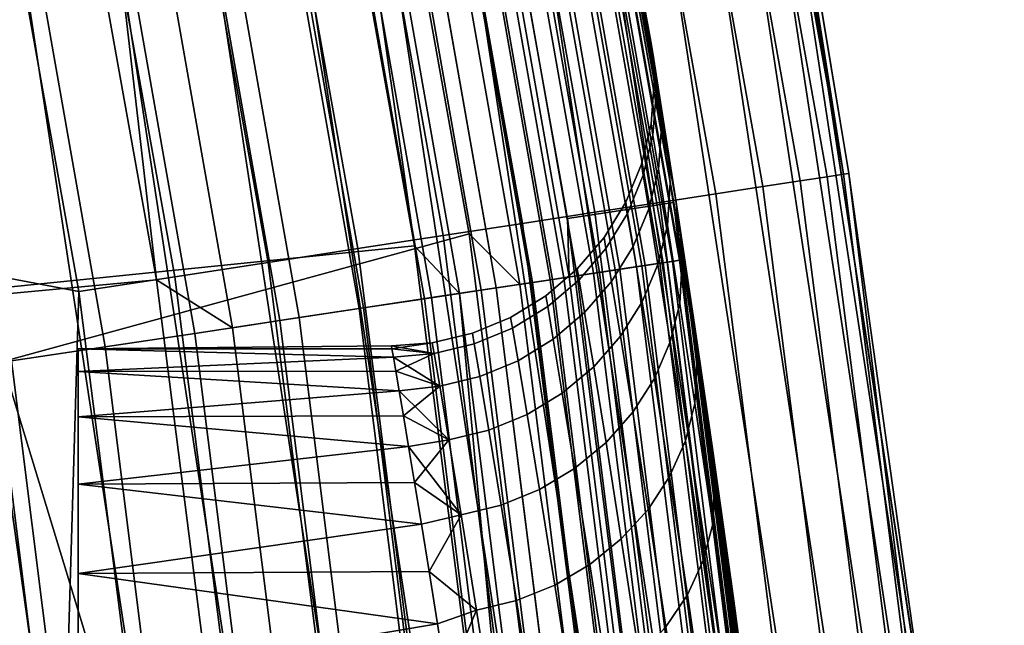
# Model space of a CAD drawing. Header units: metres. Extents: x -248 to 28, y -28 to 28.
# Tile 474 of 507: x 26.433 to 27.558, y 3.681 to 4.372. Entities that reach past the tile are written whole.
import ezdxf

# ---------------------------------------------------------------- set-up
doc = ezdxf.new("R2010")
doc.units = ezdxf.units.M
doc.layers.add('solid_10_061_053_XXX', color=7, linetype='CONTINUOUS')

msp = doc.modelspace()

# ---------------------------------------------------------------- linework, layer by layer
at = {"layer": 'solid_10_061_053_XXX'}
for points in [[(26.989157, 6.235019, 26), (27.265015, 4.88968, 117), (27.380196, 4.197004, 117), (27.269253, 4.865991, 26)], [(27.107725, 5.574175, 117.222633), (27.355385, 4.193219, 117.222633), (27.373978, 4.196069, 117.111969), (27.12615, 5.577963, 117.111969)], [(27.12615, 5.577963, 117.111969), (27.373978, 4.196069, 117.111969), (27.132313, 5.579213, 117)], [(27.373978, 4.196069, 117.111969), (27.265015, 4.88968, 117), (27.132313, 5.579213, 117)], [(27.324648, 4.188508, 117.330498), (27.077267, 5.567912, 117.330498), (27.03516, 5.559253, 117.434196), (27.282156, 4.181994, 117.434196)], [(27.355385, 4.193219, 117.222633), (27.107725, 5.574175, 117.222633), (27.077267, 5.567912, 117.330498), (27.324648, 4.188508, 117.330498)], [(27.282156, 4.181994, 117.434196), (27.03516, 5.559253, 117.434196), (26.981934, 5.548307, 117.532425), (27.228443, 4.17376, 117.532425)], [(27.228443, 4.17376, 117.532425), (26.981934, 5.548307, 117.532425), (26.918259, 5.535213, 117.62394), (27.164186, 4.163909, 117.62394)], [(27.180271, 4.163846, 118.80262), (26.93449, 5.535155, 118.80262), (26.814291, 5.510477, 132.863525), (27.058975, 4.145283, 132.863525)], [(27.164186, 4.163909, 117.62394), (26.918259, 5.535213, 117.62394), (26.844938, 5.520134, 117.707596), (27.090197, 4.152566, 117.707596)], [(26.949495, 5.447958, 118.759666), (26.93449, 5.535155, 118.80262), (27.180271, 4.163846, 118.80262)], [(27.154192, 4.347402, 4.700005), (26.937073, 5.535715, -8.8), (26.937075, 5.535702, 23.9), (27.18288, 4.164258, 23.9)], [(27.186806, 4.138545, 3.383177), (27.182878, 4.164268, -8.8), (26.937073, 5.535715, -8.8), (27.172779, 4.22967, 3.706089)], [(27.186779, 4.097747, -8.910626), (26.948727, 5.447803, -8.910626), (26.937073, 5.535715, -8.8), (27.182878, 4.164268, -8.8)], [(27.162527, 4.295016, 4.034412), (27.172779, 4.22967, 3.706089), (26.937073, 5.535715, -8.8)], [(27.156284, 4.334302, 4.366317), (27.162527, 4.295016, 4.034412), (26.937073, 5.535715, -8.8)], [(27.154192, 4.347402, 4.700005), (27.156284, 4.334302, 4.366317), (26.937073, 5.535715, -8.8)], [(26.949713, 5.448002, 23.978315), (27.18288, 4.164258, 23.9), (26.937075, 5.535702, 23.9)], [(27.090197, 4.152566, 117.707596), (26.844938, 5.520134, 117.707596), (26.762896, 5.503263, 117.782333), (27.007406, 4.139874, 117.782333)], [(27.060883, 4.078772, 133.006744), (27.058975, 4.145283, 132.863525), (26.814291, 5.510477, 132.863525), (26.823933, 5.422575, 133.006744)], [(27.007406, 4.139874, 117.782333), (26.762896, 5.503263, 117.782333), (26.673166, 5.484809, 117.847214), (26.916855, 4.125992, 117.847214)], [(26.405895, 3.980048, 134.685471), (26.946491, 4.128049, 133.423676), (26.702822, 5.487569, 133.423676), (26.174681, 5.291326, 134.685471)], [(27.00433, 4.070248, 133.288391), (26.767876, 5.411243, 133.288391), (26.702822, 5.487569, 133.423676), (26.946491, 4.128049, 133.423676)], [(26.916855, 4.125992, 117.847214), (26.673166, 5.484809, 117.847214), (26.57688, 5.465008, 117.901421), (26.819689, 4.111095, 117.901421)], [(26.641464, 5.470762, 118.5), (26.884398, 4.114105, 118.5), (25.539848, 3.977733, 118.5), (25.301212, 5.287242, 118.5)], [(26.819689, 4.111095, 117.901421), (26.57688, 5.465008, 117.901421), (26.475248, 5.444107, 117.944267), (26.717129, 4.095372, 117.944267)], [(26.699818, 5.397484, 118.503029), (26.884398, 4.114105, 118.5), (26.641464, 5.470762, 118.5)], [(26.717129, 4.095372, 117.944267), (26.475248, 5.444107, 117.944267), (26.369553, 5.42237, 117.975212), (26.610468, 4.07902, 117.975212)], [(26.930437, 5.444105, -9.021317), (27.168327, 4.094966, -9.021317), (27.137724, 4.090353, -9.12922), (26.900103, 5.437973, -9.12922)], [(27.143974, 4.091296, 118.639099), (26.906298, 5.439225, 118.639099), (26.926329, 5.443274, 118.677032), (27.164183, 4.094342, 118.677032)], [(27.172611, 4.095612, 24.055367), (26.934685, 5.444964, 24.055367), (26.909918, 5.439957, 24.129755), (27.147627, 4.091846, 24.129755)], [(27.164183, 4.094342, 118.677032), (26.926329, 5.443274, 118.677032), (26.940828, 5.446206, 118.717499), (27.178808, 4.096546, 118.717499)], [(26.948727, 5.447803, -8.910626), (27.186779, 4.097747, -8.910626), (27.168327, 4.094966, -9.021317), (26.930437, 5.444105, -9.021317)], [(27.187773, 4.097897, 23.978315), (26.949713, 5.448002, 23.978315), (26.934685, 5.444964, 24.055367), (27.172611, 4.095612, 24.055367)], [(27.178808, 4.096546, 118.717499), (26.940828, 5.446206, 118.717499), (26.949495, 5.447958, 118.759666), (27.187553, 4.097865, 118.759666)], [(27.187553, 4.097865, 118.759666), (26.949495, 5.447958, 118.759666), (27.180271, 4.163846, 118.80262)], [(27.187773, 4.097897, 23.978315), (27.18288, 4.164258, 23.9), (26.949713, 5.448002, 23.978315)], [(27.113245, 4.086664, 24.200205), (26.875837, 5.433068, 24.200205), (26.833027, 5.424413, 24.265507), (27.070055, 4.080154, 24.265507)], [(27.088589, 4.082948, 118.573914), (26.851398, 5.428127, 118.573914), (26.881147, 5.434141, 118.604492), (27.118603, 4.087471, 118.604492)], [(26.900103, 5.437973, -9.12922), (27.137724, 4.090353, -9.12922), (27.095356, 4.083968, -9.232974), (26.858105, 5.429483, -9.232974)], [(27.147627, 4.091846, 24.129755), (26.909918, 5.439957, 24.129755), (26.875837, 5.433068, 24.200205), (27.113245, 4.086664, 24.200205)], [(27.118603, 4.087471, 118.604492), (26.881147, 5.434141, 118.604492), (26.906298, 5.439225, 118.639099), (27.143974, 4.091296, 118.639099)], [(26.610468, 4.07902, 117.975212), (26.369553, 5.42237, 117.975212), (26.261127, 5.400072, 117.993866), (26.501053, 4.062245, 117.993866)], [(27.017202, 4.072188, 118.527283), (26.780636, 5.413822, 118.527283), (26.817661, 5.421308, 118.547997), (27.054556, 4.077818, 118.547997)], [(27.070055, 4.080154, 24.265507), (26.833027, 5.424413, 24.265507), (26.782219, 5.414143, 24.324541), (27.018801, 4.072429, 24.324541)], [(27.060883, 4.078772, 133.006744), (26.823933, 5.422575, 133.006744), (26.802532, 5.418249, 133.148941), (27.039291, 4.075517, 133.148941)], [(26.858105, 5.429483, -9.232974), (27.095356, 4.083968, -9.232974), (27.041756, 4.075889, -9.331272), (26.804974, 5.418743, -9.331272)], [(27.054556, 4.077818, 118.547997), (26.817661, 5.421308, 118.547997), (26.851398, 5.428127, 118.573914), (27.088589, 4.082948, 118.573914)], [(25.53985, 3.977724, 24.5), (26.589502, 4.075323, 24.5), (26.348804, 5.41759, 24.5), (25.301214, 5.287237, 24.5)], [(26.44264, 5.345495, 24.494968), (26.348804, 5.41759, 24.5), (26.589502, 4.075323, 24.5)], [(27.018801, 4.072429, 24.324541), (26.782219, 5.414143, 24.324541), (26.724289, 5.402431, 24.376299), (26.960356, 4.06362, 24.376299)], [(26.977299, 4.066174, 118.512192), (26.741081, 5.405826, 118.512192), (26.780636, 5.413822, 118.527283), (27.017202, 4.072188, 118.527283)], [(26.804974, 5.418743, -9.331272), (27.041756, 4.075889, -9.331272), (26.9776, 4.066219, -9.422875), (26.741381, 5.405887, -9.422875)], [(27.039291, 4.075517, 133.148941), (26.802532, 5.418249, 133.148941), (26.767876, 5.411243, 133.288391), (27.00433, 4.070248, 133.288391)], [(26.501053, 4.062245, 117.993866), (26.261127, 5.400072, 117.993866), (26.272715, 4.757564, 118), (26.385849, 4.083733, 118)], [(26.960356, 4.06362, 24.376299), (26.724289, 5.402431, 24.376299), (26.660225, 5.389481, 24.419889), (26.895727, 4.053879, 24.419889)], [(26.741381, 5.405887, -9.422875), (26.9776, 4.066219, -9.422875), (26.903696, 4.05508, -9.506631), (26.668123, 5.391078, -9.506631)], [(26.935669, 4.059899, 118.503029), (26.699818, 5.397484, 118.503029), (26.741081, 5.405826, 118.512192), (26.977299, 4.066174, 118.512192)], [(26.935669, 4.059899, 118.503029), (26.884398, 4.114105, 118.5), (26.699818, 5.397484, 118.503029)], [(26.668123, 5.391078, -9.506631), (26.903696, 4.05508, -9.506631), (26.820976, 4.042612, -9.581482), (26.586128, 5.374502, -9.581482)], [(26.895727, 4.053879, 24.419889), (26.660225, 5.389481, 24.419889), (26.591127, 5.375513, 24.454567), (26.826021, 4.043372, 24.454567)], [(26.586128, 5.374502, -9.581482), (26.820976, 4.042612, -9.581482), (26.730482, 4.028972, -9.646485), (26.496426, 5.356368, -9.646485)], [(26.826021, 4.043372, 24.454567), (26.591127, 5.375513, 24.454567), (26.518183, 5.360766, 24.479738), (26.752432, 4.03228, 24.479738)], [(26.496426, 5.356368, -9.646485), (26.730482, 4.028972, -9.646485), (26.633354, 4.014332, -9.700823), (26.400148, 5.336905, -9.700823)], [(26.752432, 4.03228, 24.479738), (26.518183, 5.360766, 24.479738), (26.44264, 5.345495, 24.494968), (26.67622, 4.020793, 24.494968)], [(26.67622, 4.020793, 24.494968), (26.44264, 5.345495, 24.494968), (26.589502, 4.075323, 24.5)], [(26.400148, 5.336905, -9.700823), (26.633354, 4.014332, -9.700823), (26.530817, 3.998877, -9.743809), (26.29851, 5.316358, -9.743809)], [(26.29851, 5.316358, -9.743809), (26.530817, 3.998877, -9.743809), (26.42416, 3.982801, -9.774903), (26.192787, 5.294986, -9.774903)], [(27.373978, 4.196069, 117.111969), (27.380196, 4.197004, 117), (27.265015, 4.88968, 117)], [(27.244837, 4.861647, 25.778681), (27.455347, 3.481474, 25.778681), (27.424644, 3.477581, 25.670778), (27.214371, 4.856211, 25.670778)], [(27.455347, 3.481474, 25.778681), (27.244837, 4.861647, 25.778681), (27.263208, 4.864924, 25.889374), (27.47386, 3.48382, 25.889374)], [(27.47386, 3.48382, 25.889374), (27.263208, 4.864924, 25.889374), (27.269253, 4.865991, 26), (27.47995, 3.48458, 26)], [(27.269253, 4.865991, 26), (27.477783, 3.501632, 117), (27.557713, 2.804009, 117), (27.47995, 3.48458, 26)], [(27.269253, 4.865991, 26), (27.380196, 4.197004, 117), (27.477783, 3.501632, 117)], [(27.17219, 4.848684, 25.567024), (27.382137, 3.472191, 25.567024), (27.328363, 3.465372, 25.468725), (27.118826, 4.839162, 25.468725)], [(27.214371, 4.856211, 25.670778), (27.424644, 3.477581, 25.670778), (27.382137, 3.472191, 25.567024), (27.17219, 4.848684, 25.567024)], [(27.118826, 4.839162, 25.468725), (27.328363, 3.465372, 25.468725), (27.263996, 3.45721, 25.377121), (27.054955, 4.827764, 25.377121)], [(27.054955, 4.827764, 25.377121), (27.263996, 3.45721, 25.377121), (27.189852, 3.447807, 25.293365), (26.981377, 4.814634, 25.293365)], [(26.981377, 4.814634, 25.293365), (27.189852, 3.447807, 25.293365), (27.106861, 3.437282, 25.218515), (26.899023, 4.799937, 25.218515)], [(26.899023, 4.799937, 25.218515), (27.106861, 3.437282, 25.218515), (27.016071, 3.425768, 25.153511), (26.808929, 4.78386, 25.153511)], [(26.808929, 4.78386, 25.153511), (27.016071, 3.425768, 25.153511), (26.918625, 3.41341, 25.099174), (26.712231, 4.766603, 25.099174)], [(26.712231, 4.766603, 25.099174), (26.918625, 3.41341, 25.099174), (26.815752, 3.400364, 25.056189), (26.610147, 4.748385, 25.056189)], [(26.610147, 4.748385, 25.056189), (26.815752, 3.400364, 25.056189), (26.708748, 3.386793, 25.025095), (26.503963, 4.729435, 25.025095)], [(26.503963, 4.729435, 25.025095), (26.708748, 3.386793, 25.025095), (26.598961, 3.372869, 25.006287), (26.395018, 4.709992, 25.006287)], [(26.395018, 4.709992, 25.006287), (26.598961, 3.372869, 25.006287), (26.389452, 4.060376, 25)], [(27.156286, 4.334301, 5.033693), (27.154192, 4.347402, 4.700005), (27.18288, 4.164258, 23.9)], [(27.15797, 4.300453, 4.700001), (27.160025, 4.287711, 4.368911), (27.156284, 4.334302, 4.366317), (27.154192, 4.347402, 4.700005)], [(27.160025, 4.287711, 5.031091), (27.15797, 4.300453, 4.700001), (27.154192, 4.347402, 4.700005), (27.156286, 4.334301, 5.033693)], [(27.166166, 4.249489, 4.039769), (27.162527, 4.295016, 4.034412), (27.156284, 4.334302, 4.366317), (27.160025, 4.287711, 4.368911)], [(27.162527, 4.295014, 5.365598), (27.156286, 4.334301, 5.033693), (27.18288, 4.164258, 23.9)], [(27.166166, 4.249489, 5.360233), (27.160025, 4.287711, 5.031091), (27.156286, 4.334301, 5.033693), (27.162527, 4.295014, 5.365598)], [(27.156439, 4.240534, 5.031188), (27.154337, 4.253425, 4.7), (27.15797, 4.300453, 4.700001), (27.160025, 4.287711, 5.031091)], [(27.154337, 4.253425, 4.7), (27.156439, 4.240534, 4.368812), (27.160025, 4.287711, 4.368911), (27.15797, 4.300453, 4.700001)], [(27.176231, 4.186025, 3.71449), (27.172779, 4.22967, 3.706089), (27.162527, 4.295016, 4.034412), (27.166166, 4.249489, 4.039769)], [(27.172779, 4.229668, 5.69392), (27.162527, 4.295014, 5.365598), (27.18288, 4.164258, 23.9)], [(27.176231, 4.186025, 5.685512), (27.166166, 4.249489, 5.360233), (27.162527, 4.295014, 5.365598), (27.172779, 4.229668, 5.69392)], [(27.16272, 4.201867, 5.360383), (27.156439, 4.240534, 5.031188), (27.160025, 4.287711, 5.031091), (27.166166, 4.249489, 5.360233)], [(27.16272, 4.201867, 4.039617), (27.166166, 4.249489, 4.039769), (27.160025, 4.287711, 4.368911), (27.156439, 4.240534, 4.368812)], [(27.143377, 4.207546, 4.7), (27.145481, 4.194787, 4.372287), (27.156439, 4.240534, 4.368812), (27.154337, 4.253425, 4.7)], [(27.145481, 4.194787, 5.027713), (27.143377, 4.207546, 4.7), (27.154337, 4.253425, 4.7), (27.156439, 4.240534, 5.031188)], [(27.145481, 4.194787, 4.372287), (27.151764, 4.156513, 4.04655), (27.16272, 4.201867, 4.039617), (27.156439, 4.240534, 4.368812)], [(27.151764, 4.156513, 5.35345), (27.145481, 4.194787, 5.027713), (27.156439, 4.240534, 5.031188), (27.16272, 4.201867, 5.360383)], [(27.173012, 4.13767, 5.685626), (27.16272, 4.201867, 5.360383), (27.166166, 4.249489, 5.360233), (27.176231, 4.186025, 5.685512)], [(27.173012, 4.13767, 3.714374), (27.176231, 4.186025, 3.71449), (27.166166, 4.249489, 4.039769), (27.16272, 4.201867, 4.039617)], [(27.189962, 4.097709, 3.394974), (27.186806, 4.138545, 3.383177), (27.172779, 4.22967, 3.706089), (27.176231, 4.186025, 3.71449)], [(27.186808, 4.138542, 6.016832), (27.172779, 4.229668, 5.69392), (27.18288, 4.164258, 23.9)], [(27.189962, 4.097709, 6.005028), (27.176231, 4.186025, 5.685512), (27.172779, 4.229668, 5.69392), (27.186808, 4.138542, 6.016832)], [(27.125362, 4.163952, 4.7), (27.127466, 4.15131, 4.375494), (27.145481, 4.194787, 4.372287), (27.143377, 4.207546, 4.7)], [(27.127466, 4.15131, 5.024506), (27.125362, 4.163952, 4.7), (27.143377, 4.207546, 4.7), (27.145481, 4.194787, 5.027713)], [(27.127466, 4.15131, 4.375494), (27.133753, 4.113389, 4.052951), (27.151764, 4.156513, 4.04655), (27.145481, 4.194787, 4.372287)], [(27.133753, 4.113389, 5.347049), (27.127466, 4.15131, 5.024506), (27.145481, 4.194787, 5.027713), (27.151764, 4.156513, 5.35345)], [(27.151764, 4.156513, 4.04655), (27.162058, 4.092973, 3.72473), (27.173012, 4.13767, 3.714374), (27.16272, 4.201867, 4.039617)], [(27.162058, 4.092973, 5.675269), (27.151764, 4.156513, 5.35345), (27.16272, 4.201867, 5.360383), (27.173012, 4.13767, 5.685626)], [(27.355385, 4.193219, 117.222633), (27.532742, 2.801486, 117.222633), (27.551455, 2.80339, 117.111969), (27.373978, 4.196069, 117.111969)], [(27.373978, 4.196069, 117.111969), (27.551455, 2.80339, 117.111969), (27.380196, 4.197004, 117)], [(27.551455, 2.80339, 117.111969), (27.477783, 3.501632, 117), (27.380196, 4.197004, 117)], [(27.18704, 4.048344, 6.004972), (27.173012, 4.13767, 5.685626), (27.176231, 4.186025, 5.685512), (27.189962, 4.097709, 6.005028)], [(27.18704, 4.048344, 3.395027), (27.189962, 4.097709, 3.394974), (27.176231, 4.186025, 3.71449), (27.173012, 4.13767, 3.714374)], [(27.501806, 2.798339, 117.330498), (27.324648, 4.188508, 117.330498), (27.282156, 4.181994, 117.434196), (27.459038, 2.793987, 117.434196)], [(27.532742, 2.801486, 117.222633), (27.355385, 4.193219, 117.222633), (27.324648, 4.188508, 117.330498), (27.501806, 2.798339, 117.330498)], [(27.404978, 2.788486, 117.532425), (27.228443, 4.17376, 117.532425), (27.164186, 4.163909, 117.62394), (27.340303, 2.781904, 117.62394)], [(27.459038, 2.793987, 117.434196), (27.282156, 4.181994, 117.434196), (27.228443, 4.17376, 117.532425), (27.404978, 2.788486, 117.532425)], [(27.356281, 2.781849, 118.80262), (27.180271, 4.163846, 118.80262), (27.058975, 4.145283, 132.863525), (27.234201, 2.769447, 132.863525)], [(27.340303, 2.781904, 117.62394), (27.164186, 4.163909, 117.62394), (27.090197, 4.152566, 117.707596), (27.265835, 2.774326, 117.707596)], [(27.100737, 4.123721, 4.7), (27.10284, 4.111179, 4.378353), (27.127466, 4.15131, 4.375494), (27.125362, 4.163952, 4.7)], [(27.10284, 4.111179, 5.021647), (27.100737, 4.123721, 4.7), (27.125362, 4.163952, 4.7), (27.127466, 4.15131, 5.024506)], [(27.187553, 4.097865, 118.759666), (27.180271, 4.163846, 118.80262), (27.356281, 2.781849, 118.80262)], [(27.367477, 2.69652, 1.327099), (27.358906, 2.782131, -8.8), (27.182878, 4.164268, -8.8), (27.354073, 2.829268, 1.435222)], [(27.357239, 2.737505, -8.910626), (27.186779, 4.097747, -8.910626), (27.182878, 4.164268, -8.8), (27.358906, 2.782131, -8.8)], [(27.340481, 2.957714, 1.548554), (27.354073, 2.829268, 1.435222), (27.182878, 4.164268, -8.8)], [(27.326824, 3.081347, 1.66665), (27.340481, 2.957714, 1.548554), (27.182878, 4.164268, -8.8)], [(27.313156, 3.200229, 1.789559), (27.326824, 3.081347, 1.66665), (27.182878, 4.164268, -8.8)], [(27.299599, 3.313903, 1.916783), (27.313156, 3.200229, 1.789559), (27.182878, 4.164268, -8.8)], [(27.286209, 3.422396, 2.048367), (27.299599, 3.313903, 1.916783), (27.182878, 4.164268, -8.8)], [(27.273094, 3.525391, 2.183825), (27.286209, 3.422396, 2.048367), (27.182878, 4.164268, -8.8)], [(27.247969, 3.714596, 2.465906), (27.273094, 3.525391, 2.183825), (27.182878, 4.164268, -8.8)], [(27.224854, 3.880386, 2.76114), (27.247969, 3.714596, 2.465906), (27.182878, 4.164268, -8.8)], [(27.204302, 4.021933, 3.067551), (27.224854, 3.880386, 2.76114), (27.182878, 4.164268, -8.8)], [(27.186806, 4.138545, 3.383177), (27.204302, 4.021933, 3.067551), (27.182878, 4.164268, -8.8)], [(27.204302, 4.021929, 6.332458), (27.186808, 4.138542, 6.016832), (27.18288, 4.164258, 23.9), (27.358906, 2.782125, 23.9)], [(27.187773, 4.097897, 23.978315), (27.358906, 2.782125, 23.9), (27.18288, 4.164258, 23.9)], [(27.265835, 2.774326, 117.707596), (27.090197, 4.152566, 117.707596), (27.007406, 4.139874, 117.782333), (27.182505, 2.765845, 117.782333)], [(27.10284, 4.111179, 4.378353), (27.109135, 4.073561, 4.058663), (27.133753, 4.113389, 4.052951), (27.127466, 4.15131, 4.375494)], [(27.109135, 4.073561, 5.341337), (27.10284, 4.111179, 5.021647), (27.127466, 4.15131, 5.024506), (27.133753, 4.113389, 5.347049)], [(27.133753, 4.113389, 4.052951), (27.144054, 4.050438, 3.734302), (27.162058, 4.092973, 3.72473), (27.151764, 4.156513, 4.04655)], [(27.144054, 4.050438, 5.665698), (27.133753, 4.113389, 5.347049), (27.151764, 4.156513, 5.35345), (27.162058, 4.092973, 5.675269)], [(27.182505, 2.765845, 117.782333), (27.007406, 4.139874, 117.782333), (26.916855, 4.125992, 117.847214), (27.091368, 2.75657, 117.847214)], [(27.230553, 2.724828, 133.006744), (27.234201, 2.769447, 132.863525), (27.058975, 4.145283, 132.863525), (27.060883, 4.078772, 133.006744)], [(27.162058, 4.092973, 3.72473), (27.176092, 4.004564, 3.408756), (27.18704, 4.048344, 3.395027), (27.173012, 4.13767, 3.714374)], [(27.176092, 4.004564, 5.991244), (27.162058, 4.092973, 5.675269), (27.173012, 4.13767, 5.685626), (27.18704, 4.048344, 6.004972)], [(27.189962, 4.097709, 3.394974), (27.207047, 3.984962, 3.083112), (27.204302, 4.021933, 3.067551), (27.186806, 4.138545, 3.383177)], [(27.207047, 3.984962, 6.31689), (27.189962, 4.097709, 6.005028), (27.186808, 4.138542, 6.016832), (27.204302, 4.021929, 6.332458)], [(26.571459, 2.658875, 134.685471), (27.120987, 2.757933, 133.423676), (26.946491, 4.128049, 133.423676), (26.405895, 3.980048, 134.685471)], [(27.173647, 2.719133, 133.288391), (27.00433, 4.070248, 133.288391), (26.946491, 4.128049, 133.423676), (27.120987, 2.757933, 133.423676)], [(27.091368, 2.75657, 117.847214), (26.916855, 4.125992, 117.847214), (26.819689, 4.111095, 117.901421), (26.993572, 2.746617, 117.901421)], [(27.070108, 4.087847, 4.7), (27.072216, 4.075386, 4.380794), (27.10284, 4.111179, 4.378353), (27.100737, 4.123721, 4.7)], [(27.072216, 4.075386, 5.019206), (27.070108, 4.087847, 4.7), (27.100737, 4.123721, 4.7), (27.10284, 4.111179, 5.021647)], [(26.884398, 4.114105, 118.5), (27.058289, 2.746946, 118.5), (25.710758, 2.657669, 118.5), (25.539848, 3.977733, 118.5)], [(26.993572, 2.746617, 117.901421), (26.819689, 4.111095, 117.901421), (26.717129, 4.095372, 117.944267), (26.890347, 2.736112, 117.944267)], [(26.935669, 4.059899, 118.503029), (27.058289, 2.746946, 118.5), (26.884398, 4.114105, 118.5)], [(27.072216, 4.075386, 4.380794), (27.078516, 4.038012, 4.063544), (27.109135, 4.073561, 4.058663), (27.10284, 4.111179, 4.378353)], [(27.078516, 4.038012, 5.336456), (27.072216, 4.075386, 5.019206), (27.10284, 4.111179, 5.021647), (27.109135, 4.073561, 5.341337)], [(27.109135, 4.073561, 4.058663), (27.119446, 4.011116, 3.742853), (27.144054, 4.050438, 3.734302), (27.133753, 4.113389, 4.052951)], [(27.119446, 4.011116, 5.657147), (27.109135, 4.073561, 5.341337), (27.133753, 4.113389, 5.347049), (27.144054, 4.050438, 5.665698)], [(26.890347, 2.736112, 117.944267), (26.717129, 4.095372, 117.944267), (26.610468, 4.07902, 117.975212), (26.782995, 2.725186, 117.975212)], [(27.168327, 4.094966, -9.021317), (27.338671, 2.735647, -9.021317), (27.307877, 2.732565, -9.12922), (27.137724, 4.090353, -9.12922)], [(27.314165, 2.733195, 118.639099), (27.143974, 4.091296, 118.639099), (27.164183, 4.094342, 118.677032), (27.334501, 2.735229, 118.677032)], [(27.144054, 4.050438, 3.734302), (27.158096, 3.962853, 3.421461), (27.176092, 4.004564, 3.408756), (27.162058, 4.092973, 3.72473)], [(27.158096, 3.962853, 5.978539), (27.144054, 4.050438, 5.665698), (27.162058, 4.092973, 5.675269), (27.176092, 4.004564, 5.991244)], [(27.342983, 2.736078, 24.055367), (27.172611, 4.095612, 24.055367), (27.147627, 4.091846, 24.129755), (27.317841, 2.733562, 24.129755)], [(27.334501, 2.735229, 118.677032), (27.164183, 4.094342, 118.677032), (27.178808, 4.096546, 118.717499), (27.34922, 2.736702, 118.717499)], [(27.186779, 4.097747, -8.910626), (27.357239, 2.737505, -8.910626), (27.338671, 2.735647, -9.021317), (27.168327, 4.094966, -9.021317)], [(27.358238, 2.737605, 23.978315), (27.187773, 4.097897, 23.978315), (27.172611, 4.095612, 24.055367), (27.342983, 2.736078, 24.055367)], [(27.34922, 2.736702, 118.717499), (27.178808, 4.096546, 118.717499), (27.187553, 4.097865, 118.759666), (27.358019, 2.737583, 118.759666)], [(27.204483, 3.934327, 6.31649), (27.18704, 4.048344, 6.004972), (27.189962, 4.097709, 6.005028), (27.207047, 3.984962, 6.31689)], [(27.204483, 3.934327, 3.08351), (27.207047, 3.984962, 3.083112), (27.189962, 4.097709, 3.394974), (27.18704, 4.048344, 3.395027)], [(27.358019, 2.737583, 118.759666), (27.187553, 4.097865, 118.759666), (27.356281, 2.781849, 118.80262)], [(27.358238, 2.737605, 23.978315), (27.358906, 2.782125, 23.9), (27.187773, 4.097897, 23.978315)], [(26.481707, -3.407232, 118), (26.481707, 3.407232, 118), (26.385849, 4.083733, 118)], [(26.501053, 4.062245, 117.993866), (26.385849, 4.083733, 118), (26.481707, 3.407232, 118)], [(26.385849, -4.083733, 118), (26.481707, -3.407232, 118), (26.385849, 4.083733, 118)], [(27.034235, 4.057217, 4.7), (27.036345, 4.044816, 4.382756), (27.072216, 4.075386, 4.380794), (27.070108, 4.087847, 4.7)], [(27.036345, 4.044816, 5.017244), (27.034235, 4.057217, 4.7), (27.070108, 4.087847, 4.7), (27.072216, 4.075386, 5.019206)], [(27.095356, 4.083968, -9.232974), (27.265244, 2.728299, -9.232974), (27.211308, 2.722902, -9.331272), (27.041756, 4.075889, -9.331272)], [(27.224188, 2.724191, 118.547997), (27.054556, 4.077818, 118.547997), (27.088589, 4.082948, 118.573914), (27.258434, 2.727618, 118.573914)], [(27.283243, 2.7301, 24.200205), (27.113245, 4.086664, 24.200205), (27.070055, 4.080154, 24.265507), (27.239784, 2.725751, 24.265507)], [(27.258434, 2.727618, 118.573914), (27.088589, 4.082948, 118.573914), (27.118603, 4.087471, 118.604492), (27.288635, 2.73064, 118.604492)], [(27.137724, 4.090353, -9.12922), (27.307877, 2.732565, -9.12922), (27.265244, 2.728299, -9.232974), (27.095356, 4.083968, -9.232974)], [(27.317841, 2.733562, 24.129755), (27.147627, 4.091846, 24.129755), (27.113245, 4.086664, 24.200205), (27.283243, 2.7301, 24.200205)], [(27.288635, 2.73064, 118.604492), (27.118603, 4.087471, 118.604492), (27.143974, 4.091296, 118.639099), (27.314165, 2.733195, 118.639099)], [(25.710758, 2.657663, 24.5), (26.761873, 2.722493, 24.5), (26.589502, 4.075323, 24.5), (25.53985, 3.977724, 24.5)], [(26.782995, 2.725186, 117.975212), (26.610468, 4.07902, 117.975212), (26.501053, 4.062245, 117.993866), (26.672869, 2.713978, 117.993866)], [(26.843479, 2.686095, 24.494968), (26.67622, 4.020793, 24.494968), (26.589502, 4.075323, 24.5), (26.761873, 2.722493, 24.5)], [(27.188208, 2.720591, 24.324541), (27.018801, 4.072429, 24.324541), (26.960356, 4.06362, 24.376299), (27.129398, 2.714706, 24.376299)], [(27.146446, 2.716412, 118.512192), (26.977299, 4.066174, 118.512192), (27.017202, 4.072188, 118.527283), (27.1866, 2.72043, 118.527283)], [(27.041756, 4.075889, -9.331272), (27.211308, 2.722902, -9.331272), (27.146749, 2.716442, -9.422875), (26.9776, 4.066219, -9.422875)], [(27.208826, 2.722654, 133.148941), (27.039291, 4.075517, 133.148941), (27.00433, 4.070248, 133.288391), (27.173647, 2.719133, 133.288391)], [(27.1866, 2.72043, 118.527283), (27.017202, 4.072188, 118.527283), (27.054556, 4.077818, 118.547997), (27.224188, 2.724191, 118.547997)], [(27.239784, 2.725751, 24.265507), (27.070055, 4.080154, 24.265507), (27.018801, 4.072429, 24.324541), (27.188208, 2.720591, 24.324541)], [(27.036345, 4.044816, 4.382756), (27.042654, 4.007623, 4.067473), (27.078516, 4.038012, 4.063544), (27.072216, 4.075386, 4.380794)], [(27.042654, 4.007623, 5.332527), (27.036345, 4.044816, 5.017244), (27.072216, 4.075386, 5.019206), (27.078516, 4.038012, 5.336456)], [(27.230553, 2.724828, 133.006744), (27.060883, 4.078772, 133.006744), (27.039291, 4.075517, 133.148941), (27.208826, 2.722654, 133.148941)], [(27.078516, 4.038012, 4.063544), (27.088837, 3.975978, 3.75017), (27.119446, 4.011116, 3.742853), (27.109135, 4.073561, 4.058663)], [(27.088837, 3.975978, 5.649829), (27.078516, 4.038012, 5.336456), (27.109135, 4.073561, 5.341337), (27.119446, 4.011116, 5.657147)], [(26.389452, 4.060376, 25), (26.484211, 3.387706, 25), (26.389452, -4.060376, 25)], [(26.598961, 3.372869, 25.006287), (26.484211, 3.387706, 25), (26.389452, 4.060376, 25)], [(26.672869, 2.713978, 117.993866), (26.501053, 4.062245, 117.993866), (26.481707, 3.407232, 118), (26.560226, 2.728418, 118)], [(27.129398, 2.714706, 24.376299), (26.960356, 4.06362, 24.376299), (26.895727, 4.053879, 24.419889), (27.064363, 2.708198, 24.419889)], [(26.9776, 4.066219, -9.422875), (27.146749, 2.716442, -9.422875), (27.072382, 2.709, -9.506631), (26.903696, 4.05508, -9.506631)], [(27.104555, 2.71222, 118.503029), (26.935669, 4.059899, 118.503029), (26.977299, 4.066174, 118.512192), (27.146446, 2.716412, 118.512192)], [(27.104555, 2.71222, 118.503029), (27.058289, 2.746946, 118.5), (26.935669, 4.059899, 118.503029)], [(26.903696, 4.05508, -9.506631), (27.072382, 2.709, -9.506631), (26.989143, 2.700671, -9.581482), (26.820976, 4.042612, -9.581482)], [(27.064363, 2.708198, 24.419889), (26.895727, 4.053879, 24.419889), (26.826021, 4.043372, 24.454567), (26.994219, 2.701179, 24.454567)], [(26.994005, 4.032589, 4.7), (26.996119, 4.020224, 4.384191), (27.036345, 4.044816, 4.382756), (27.034235, 4.057217, 4.7)], [(26.996119, 4.020224, 5.015809), (26.994005, 4.032589, 4.7), (27.034235, 4.057217, 4.7), (27.036345, 4.044816, 5.017244)], [(27.119446, 4.011116, 3.742853), (27.133497, 3.924243, 3.432827), (27.158096, 3.962853, 3.421461), (27.144054, 4.050438, 3.734302)], [(27.133497, 3.924243, 5.967173), (27.119446, 4.011116, 5.657147), (27.144054, 4.050438, 5.665698), (27.158096, 3.962853, 5.978539)], [(27.176092, 4.004564, 3.408756), (27.193541, 3.891721, 3.100541), (27.204483, 3.934327, 3.08351), (27.18704, 4.048344, 3.395027)], [(27.193541, 3.891721, 6.299459), (27.176092, 4.004564, 5.991244), (27.18704, 4.048344, 6.004972), (27.204483, 3.934327, 6.31649)], [(26.820976, 4.042612, -9.581482), (26.989143, 2.700671, -9.581482), (26.898083, 2.691559, -9.646485), (26.730482, 4.028972, -9.646485)], [(26.994219, 2.701179, 24.454567), (26.826021, 4.043372, 24.454567), (26.752432, 4.03228, 24.479738), (26.920168, 2.693769, 24.479738)], [(26.996119, 4.020224, 4.384191), (27.002436, 3.983143, 4.070354), (27.042654, 4.007623, 4.067473), (27.036345, 4.044816, 4.382756)], [(27.002436, 3.983143, 5.329647), (26.996119, 4.020224, 5.015809), (27.036345, 4.044816, 5.017244), (27.042654, 4.007623, 5.332527)], [(27.042654, 4.007623, 4.067473), (27.052988, 3.945894, 3.756074), (27.088837, 3.975978, 3.75017), (27.078516, 4.038012, 4.063544)], [(27.052988, 3.945894, 5.643926), (27.042654, 4.007623, 5.332527), (27.078516, 4.038012, 5.336456), (27.088837, 3.975978, 5.649829)], [(26.730482, 4.028972, -9.646485), (26.898083, 2.691559, -9.646485), (26.800344, 2.681779, -9.700823), (26.633354, 4.014332, -9.700823)], [(26.920168, 2.693769, 24.479738), (26.752432, 4.03228, 24.479738), (26.67622, 4.020793, 24.494968), (26.843479, 2.686095, 24.494968)], [(26.950413, 4.014572, 4.7), (26.952528, 4.00222, 4.385064), (26.996119, 4.020224, 4.384191), (26.994005, 4.032589, 4.7)], [(26.952528, 4.00222, 5.014936), (26.950413, 4.014572, 4.7), (26.994005, 4.032589, 4.7), (26.996119, 4.020224, 5.015809)], [(26.633354, 4.014332, -9.700823), (26.800344, 2.681779, -9.700823), (26.697165, 2.671454, -9.743809), (26.530817, 3.998877, -9.743809)], [(26.904533, 4.00361, 4.7), (26.906652, 3.991247, 4.385352), (26.952528, 4.00222, 4.385064), (26.950413, 4.014572, 4.7)], [(26.906652, 3.991247, 5.014648), (26.904533, 4.00361, 4.7), (26.950413, 4.014572, 4.7), (26.952528, 4.00222, 5.014936)], [(26.952528, 4.00222, 4.385064), (26.958857, 3.965179, 4.072114), (27.002436, 3.983143, 4.070354), (26.996119, 4.020224, 4.384191)], [(26.958857, 3.965179, 5.327886), (26.952528, 4.00222, 5.014936), (26.996119, 4.020224, 5.015809), (27.002436, 3.983143, 5.329647)], [(27.207047, 3.984962, 3.083112), (27.227053, 3.848458, 2.780697), (27.224854, 3.880386, 2.76114), (27.204302, 4.021933, 3.067551)], [(27.224854, 3.880382, 6.638868), (27.204302, 4.021929, 6.332458), (27.358906, 2.782125, 23.9)], [(27.207047, 3.984962, 6.31689), (27.204302, 4.021929, 6.332458), (27.224854, 3.880382, 6.638868), (27.227053, 3.848457, 6.619305)], [(-26.194759, 4.010514, -9.8), (26.364351, 2.677873, -9.8), (26.466129, 1.339522, -9.8), (-26.364359, 2.677795, -9.8)], [(26.479723, 2.649696, -9.793713), (26.364351, 2.677873, -9.8), (26.194746, 4.010602, -9.8), (26.314732, 3.966307, -9.793713)], [(26.904533, 4.00361, 4.7), (26.857975, 4, 4.70001), (26.858522, 3.996802, 4.540092)], [(26.906652, 3.991247, 5.014648), (26.857975, 4, 4.70001), (26.904533, 4.00361, 4.7)], [(26.904533, 4.00361, 4.7), (26.858522, 3.996802, 4.540092), (26.906652, 3.991247, 4.385352)], [(27.002436, 3.983143, 4.070354), (27.012785, 3.921608, 3.760418), (27.052988, 3.945894, 3.756074), (27.042654, 4.007623, 4.067473)], [(27.012785, 3.921608, 5.639582), (27.002436, 3.983143, 5.329647), (27.042654, 4.007623, 5.332527), (27.052988, 3.945894, 5.643926)], [(27.088837, 3.975978, 3.75017), (27.102903, 3.889689, 3.442575), (27.133497, 3.924243, 3.432827), (27.119446, 4.011116, 3.742853)], [(27.102903, 3.889689, 5.957425), (27.088837, 3.975978, 5.649829), (27.119446, 4.011116, 5.657147), (27.133497, 3.924243, 5.967173)], [(27.158096, 3.962853, 3.421461), (27.175554, 3.851073, 3.116327), (27.193541, 3.891721, 3.100541), (27.176092, 4.004564, 3.408756)], [(27.175554, 3.851073, 6.283673), (27.158096, 3.962853, 5.978539), (27.176092, 4.004564, 5.991244), (27.193541, 3.891721, 6.299459)], [(26.530817, 3.998877, -9.743809), (26.697165, 2.671454, -9.743809), (26.58984, 2.660715, -9.774903), (26.42416, 3.982801, -9.774903)], [(26.857975, 4, 4.70001), (26.858522, 3.996802, 4.859928), (26.5, 3.996741, 4.861185), (26.5, 3.996741, 4.538815)], [(26.858522, 3.996802, 4.540092), (26.857975, 4, 4.70001), (26.5, 3.996741, 4.538815)], [(26.858522, 3.996802, 4.859928), (26.860161, 3.98721, 5.019615), (26.5, 3.996741, 4.861185)], [(26.858522, 3.996802, 4.540092), (26.5, 3.996741, 4.538815), (26.5, 3.970838, 4.217827), (26.860161, 3.987212, 4.380405)], [(26.5, 3.996741, 4.538815), (26.5, 3.996741, 4.861185), (26.5, 3.970838, 5.182173)], [(26.860161, 3.98721, 5.019615), (26.862898, 3.971233, 5.178859), (26.5, 3.970838, 5.182173), (26.5, 3.996741, 4.861185)], [(26.5, 3.970838, 4.217827), (26.5, 3.996741, 4.538815), (26.5, 3.970838, 5.182173)], [(26.906652, 3.991247, 5.014648), (26.858522, 3.996802, 4.859928), (26.857975, 4, 4.70001)], [(26.906652, 3.991247, 5.014648), (26.860161, 3.98721, 5.019615), (26.858522, 3.996802, 4.859928)], [(26.906652, 3.991247, 4.385352), (26.858522, 3.996802, 4.540092), (26.860161, 3.987212, 4.380405)], [(26.906652, 3.991247, 4.385352), (26.912991, 3.954175, 4.072711), (26.958857, 3.965179, 4.072114), (26.952528, 4.00222, 4.385064)], [(26.912991, 3.954175, 5.327289), (26.906652, 3.991247, 5.014648), (26.952528, 4.00222, 5.014936), (26.958857, 3.965179, 5.327886)], [(26.42416, 3.982801, -9.774903), (26.58984, 2.660715, -9.774903), (26.479723, 2.649696, -9.793713), (26.314732, 3.966307, -9.793713)], [(26.862898, 3.971236, 4.221159), (26.860161, 3.987212, 4.380405), (26.5, 3.970838, 4.217827)], [(26.912991, 3.954175, 5.327289), (26.860161, 3.98721, 5.019615), (26.906652, 3.991247, 5.014648)], [(26.906652, 3.991247, 4.385352), (26.860161, 3.987212, 4.380405), (26.862898, 3.971236, 4.221159)], [(26.912991, 3.954175, 5.327289), (26.862898, 3.971233, 5.178859), (26.860161, 3.98721, 5.019615)], [(26.906652, 3.991247, 4.385352), (26.862898, 3.971236, 4.221159), (26.912991, 3.954175, 4.072711)], [(26.958857, 3.965179, 4.072114), (26.969221, 3.90372, 3.763095), (27.012785, 3.921608, 3.760418), (27.002436, 3.983143, 4.070354)], [(26.969221, 3.90372, 5.636905), (26.958857, 3.965179, 5.327886), (27.002436, 3.983143, 5.329647), (27.012785, 3.921608, 5.639582)], [(27.224886, 3.796319, 6.618348), (27.204483, 3.934327, 6.31649), (27.207047, 3.984962, 6.31689), (27.227053, 3.848457, 6.619305)], [(27.224886, 3.796319, 2.781652), (27.227053, 3.848458, 2.780697), (27.207047, 3.984962, 3.083112), (27.204483, 3.934327, 3.08351)], [(25.787355, 3.886818, 135.939667), (25.949041, 2.596593, 135.939667), (26.571459, 2.658875, 134.685471), (26.405895, 3.980048, 134.685471)], [(26.862898, 3.971236, 4.221159), (26.5, 3.970838, 4.217827), (26.5, 3.919193, 3.900104), (26.866713, 3.94889, 4.06261)], [(26.862898, 3.971233, 5.178859), (26.866713, 3.948887, 5.337408), (26.5, 3.970838, 5.182173)], [(26.5, 3.970838, 4.217827), (26.5, 3.970838, 5.182173), (26.5, 3.919193, 5.499896)], [(26.866713, 3.948887, 5.337408), (26.871565, 3.920191, 5.49505), (26.5, 3.919193, 5.499896), (26.5, 3.970838, 5.182173)], [(26.5, 3.919193, 3.900104), (26.5, 3.970838, 4.217827), (26.5, 3.919193, 5.499896)], [(26.912991, 3.954175, 4.072711), (26.862898, 3.971236, 4.221159), (26.866713, 3.94889, 4.06261)], [(26.912991, 3.954175, 5.327289), (26.866713, 3.948887, 5.337408), (26.862898, 3.971233, 5.178859)], [(27.052988, 3.945894, 3.756074), (27.06707, 3.860044, 3.450462), (27.102903, 3.889689, 3.442575), (27.088837, 3.975978, 3.75017)], [(27.06707, 3.860044, 5.949538), (27.052988, 3.945894, 5.643926), (27.088837, 3.975978, 5.649829), (27.102903, 3.889689, 5.957425)], [(26.912991, 3.954175, 4.072711), (26.923372, 3.892673, 3.764039), (26.969221, 3.90372, 3.763095), (26.958857, 3.965179, 4.072114)], [(26.923372, 3.892673, 5.635962), (26.912991, 3.954175, 5.327289), (26.958857, 3.965179, 5.327886), (26.969221, 3.90372, 5.636905)], [(27.133497, 3.924243, 3.432827), (27.150967, 3.813387, 3.130477), (27.175554, 3.851073, 3.116327), (27.158096, 3.962853, 3.421461)], [(27.150967, 3.813387, 6.269523), (27.133497, 3.924243, 5.967173), (27.158096, 3.962853, 5.978539), (27.175554, 3.851073, 6.283673)], [(26.871563, 3.920194, 3.904967), (26.866713, 3.94889, 4.06261), (26.5, 3.919193, 3.900104)], [(26.923372, 3.892673, 5.635962), (26.866713, 3.948887, 5.337408), (26.912991, 3.954175, 5.327289)], [(26.912991, 3.954175, 4.072711), (26.866713, 3.94889, 4.06261), (26.871563, 3.920194, 3.904967)], [(26.923372, 3.892673, 5.635962), (26.871565, 3.920191, 5.49505), (26.866713, 3.948887, 5.337408)], [(26.912991, 3.954175, 4.072711), (26.871563, 3.920194, 3.904967), (26.923372, 3.892673, 3.764039)], [(27.012785, 3.921608, 3.760418), (27.026884, 3.836041, 3.456295), (27.06707, 3.860044, 3.450462), (27.052988, 3.945894, 3.756074)], [(27.026884, 3.836041, 5.943705), (27.012785, 3.921608, 5.639582), (27.052988, 3.945894, 5.643926), (27.06707, 3.860044, 5.949538)], [(27.102903, 3.889689, 3.442575), (27.120388, 3.779594, 3.142642), (27.150967, 3.813387, 3.130477), (27.133497, 3.924243, 3.432827)], [(27.120388, 3.779594, 6.257358), (27.102903, 3.889689, 5.957425), (27.133497, 3.924243, 5.967173), (27.150967, 3.813387, 6.269523)], [(27.193541, 3.891721, 3.100541), (27.213949, 3.755142, 2.801898), (27.224886, 3.796319, 2.781652), (27.204483, 3.934327, 3.08351)], [(27.213949, 3.755142, 6.598102), (27.193541, 3.891721, 6.299459), (27.204483, 3.934327, 6.31649), (27.224886, 3.796319, 6.618348)], [(26.871563, 3.920194, 3.904967), (26.5, 3.919193, 3.900104), (26.5, 3.842048, 3.58705), (26.877449, 3.885181, 3.74849)], [(26.871565, 3.920191, 5.49505), (26.877449, 3.885177, 5.651526), (26.5, 3.919193, 5.499896)], [(26.5, 3.919193, 3.900104), (26.5, 3.919193, 5.499896), (26.5, 3.842048, 5.81295)], [(26.877449, 3.885177, 5.651526), (26.884295, 3.843877, 5.806622), (26.5, 3.842048, 5.81295), (26.5, 3.919193, 5.499896)], [(26.5, 3.842048, 3.58705), (26.5, 3.919193, 3.900104), (26.5, 3.842048, 5.81295)], [(26.923372, 3.892673, 3.764039), (26.871563, 3.920194, 3.904967), (26.877449, 3.885181, 3.74849)], [(26.923372, 3.892673, 5.635962), (26.877449, 3.885177, 5.651526), (26.871565, 3.920191, 5.49505)], [(26.969221, 3.90372, 3.763095), (26.983337, 3.818275, 3.459928), (27.026884, 3.836041, 3.456295), (27.012785, 3.921608, 3.760418)], [(26.983337, 3.818275, 5.940072), (26.969221, 3.90372, 5.636905), (27.012785, 3.921608, 5.639582), (27.026884, 3.836041, 5.943705)], [(26.923372, 3.892673, 3.764039), (26.93751, 3.807184, 3.461272), (26.983337, 3.818275, 3.459928), (26.969221, 3.90372, 3.763095)], [(26.93751, 3.807184, 5.938727), (26.923372, 3.892673, 5.635962), (26.969221, 3.90372, 5.636905), (26.983337, 3.818275, 5.940072)], [(26.93751, 3.807184, 5.938727), (26.877449, 3.885177, 5.651526), (26.923372, 3.892673, 5.635962)], [(26.923372, 3.892673, 3.764039), (26.877449, 3.885181, 3.74849), (26.884295, 3.843881, 3.593395)], [(26.923372, 3.892673, 3.764039), (26.884295, 3.843881, 3.593395), (26.93751, 3.807184, 3.461272)], [(27.175554, 3.851073, 3.116327), (27.195971, 3.715793, 2.820698), (27.213949, 3.755142, 2.801898), (27.193541, 3.891721, 3.100541)], [(27.195971, 3.715793, 6.579302), (27.175554, 3.851073, 6.283673), (27.193541, 3.891721, 6.299459), (27.213949, 3.755142, 6.598102)], [(26.884295, 3.843881, 3.593395), (26.877449, 3.885181, 3.74849), (26.5, 3.842048, 3.58705)], [(26.93751, 3.807184, 5.938727), (26.884295, 3.843877, 5.806622), (26.877449, 3.885177, 5.651526)], [(27.06707, 3.860044, 3.450462), (27.084572, 3.750531, 3.152522), (27.120388, 3.779594, 3.142642), (27.102903, 3.889689, 3.442575)], [(27.084572, 3.750531, 6.247478), (27.06707, 3.860044, 5.949538), (27.102903, 3.889689, 5.957425), (27.120388, 3.779594, 6.257358)], [(27.227053, 3.848458, 2.780697), (27.249493, 3.688941, 2.489508), (27.247969, 3.714596, 2.465906), (27.224854, 3.880386, 2.76114)], [(27.247969, 3.714591, 6.934102), (27.224854, 3.880382, 6.638868), (27.358906, 2.782125, 23.9)], [(27.227053, 3.848457, 6.619305), (27.224854, 3.880382, 6.638868), (27.247969, 3.714591, 6.934102), (27.249493, 3.688939, 6.910494)], [(27.026884, 3.836041, 3.456295), (27.044407, 3.726915, 3.159871), (27.084572, 3.750531, 3.152522), (27.06707, 3.860044, 3.450462)], [(27.044407, 3.726915, 6.240129), (27.026884, 3.836041, 5.943705), (27.06707, 3.860044, 5.949538), (27.084572, 3.750531, 6.247478)], [(27.150967, 3.813387, 3.130477), (27.171396, 3.679244, 2.837588), (27.195971, 3.715793, 2.820698), (27.175554, 3.851073, 3.116327)], [(27.171396, 3.679244, 6.562412), (27.150967, 3.813387, 6.269523), (27.175554, 3.851073, 6.283673), (27.195971, 3.715793, 6.579302)], [(27.247744, 3.635079, 2.491275), (27.249493, 3.688941, 2.489508), (27.227053, 3.848458, 2.780697), (27.224886, 3.796319, 2.781652)], [(27.247744, 3.635079, 6.908726), (27.224886, 3.796319, 6.618348), (27.227053, 3.848457, 6.619305), (27.249493, 3.688939, 6.910494)], [(26.884295, 3.843881, 3.593395), (26.5, 3.842048, 3.58705), (26.5, 3.740054, 3.281548), (26.892109, 3.796346, 3.439937)], [(26.884295, 3.843877, 5.806622), (26.892109, 3.796341, 5.960078), (26.5, 3.842048, 5.81295)], [(26.5, 3.842048, 3.58705), (26.5, 3.842048, 5.81295), (26.5, 3.740054, 6.118452)], [(26.892109, 3.796341, 5.960078), (26.900791, 3.742621, 6.111662), (26.5, 3.740054, 6.118452), (26.5, 3.842048, 5.81295)], [(26.5, 3.740054, 3.281548), (26.5, 3.842048, 3.58705), (26.5, 3.740054, 6.118452)], [(26.93751, 3.807184, 3.461272), (26.884295, 3.843881, 3.593395), (26.892109, 3.796346, 3.439937)], [(26.93751, 3.807184, 5.938727), (26.892109, 3.796341, 5.960078), (26.884295, 3.843877, 5.806622)], [(26.983337, 3.818275, 3.459928), (27.000881, 3.709331, 3.164509), (27.044407, 3.726915, 3.159871), (27.026884, 3.836041, 3.456295)], [(27.000881, 3.709331, 6.235491), (26.983337, 3.818275, 5.940072), (27.026884, 3.836041, 5.943705), (27.044407, 3.726915, 6.240129)], [(26.93751, 3.807184, 3.461272), (26.955076, 3.698214, 3.16632), (27.000881, 3.709331, 3.164509), (26.983337, 3.818275, 3.459928)], [(26.955076, 3.698214, 6.23368), (26.93751, 3.807184, 5.938727), (26.983337, 3.818275, 5.940072), (27.000881, 3.709331, 6.235491)], [(27.120388, 3.779594, 3.142642), (27.140831, 3.646399, 2.852151), (27.171396, 3.679244, 2.837588), (27.150967, 3.813387, 3.130477)], [(27.140831, 3.646399, 6.547849), (27.120388, 3.779594, 6.257358), (27.150967, 3.813387, 6.269523), (27.171396, 3.679244, 6.562412)], [(26.93751, 3.807184, 5.938727), (26.955076, 3.698214, 6.23368), (26.900791, 3.742621, 6.111662), (26.892109, 3.796341, 5.960078)], [(26.93751, 3.807184, 3.461272), (26.892109, 3.796346, 3.439937), (26.900791, 3.742626, 3.288352)], [(26.93751, 3.807184, 3.461272), (26.900791, 3.742626, 3.288352), (26.955076, 3.698214, 3.16632)], [(26.900791, 3.742626, 3.288352), (26.892109, 3.796346, 3.439937), (26.5, 3.740054, 3.281548)], [(27.213949, 3.755142, 2.801898), (27.236813, 3.595582, 2.514629), (27.247744, 3.635079, 2.491275), (27.224886, 3.796319, 2.781652)], [(27.236813, 3.595581, 6.885371), (27.213949, 3.755142, 6.598102), (27.224886, 3.796319, 6.618348), (27.247744, 3.635079, 6.908726)], [(27.084572, 3.750531, 3.152522), (27.105034, 3.61807, 2.864026), (27.140831, 3.646399, 2.852151), (27.120388, 3.779594, 3.142642)], [(27.105034, 3.61807, 6.535975), (27.084572, 3.750531, 6.247478), (27.120388, 3.779594, 6.257358), (27.140831, 3.646399, 6.547849)], [(27.044407, 3.726915, 3.159871), (27.064886, 3.594957, 2.872919), (27.105034, 3.61807, 2.864026), (27.084572, 3.750531, 3.152522)], [(27.064886, 3.594957, 6.527081), (27.044407, 3.726915, 6.240129), (27.084572, 3.750531, 6.247478), (27.105034, 3.61807, 6.535975)], [(27.195971, 3.715793, 2.820698), (27.218842, 3.557768, 2.536361), (27.236813, 3.595582, 2.514629), (27.213949, 3.755142, 2.801898)], [(27.218842, 3.557768, 6.863639), (27.195971, 3.715793, 6.579302), (27.213949, 3.755142, 6.598102), (27.236813, 3.595581, 6.885371)], [(26.900791, 3.742626, 3.288352), (26.5, 3.740054, 3.281548), (26.5, 3.613891, 2.985424), (26.910355, 3.682788, 3.138888)], [(26.900791, 3.742621, 6.111662), (26.910355, 3.682783, 6.261125), (26.5, 3.740054, 6.118452)], [(26.5, 3.740054, 3.281548), (26.5, 3.740054, 6.118452), (26.5, 3.613891, 6.414576)], [(26.910355, 3.682783, 6.261125), (26.920666, 3.616906, 6.408212), (26.5, 3.613891, 6.414576), (26.5, 3.740054, 6.118452)], [(26.5, 3.613891, 2.985424), (26.5, 3.740054, 3.281548), (26.5, 3.613891, 6.414576)], [(26.955076, 3.698214, 3.16632), (26.900791, 3.742626, 3.288352), (26.910355, 3.682788, 3.138888)], [(26.955076, 3.698214, 6.23368), (26.910355, 3.682783, 6.261125), (26.900791, 3.742621, 6.111662)], [(27.000881, 3.709331, 3.164509), (27.021383, 3.577632, 2.878611), (27.064886, 3.594957, 2.872919), (27.044407, 3.726915, 3.159871)], [(27.021383, 3.577632, 6.521389), (27.000881, 3.709331, 6.235491), (27.044407, 3.726915, 6.240129), (27.064886, 3.594957, 6.527081)], [(27.171396, 3.679244, 2.837588), (27.194277, 3.522575, 2.555933), (27.218842, 3.557768, 2.536361), (27.195971, 3.715793, 2.820698)], [(27.194277, 3.522575, 6.844068), (27.171396, 3.679244, 6.562412), (27.195971, 3.715793, 6.579302), (27.218842, 3.557768, 6.863639)], [(27.249493, 3.688941, 2.489508), (27.273842, 3.507239, 2.211279), (27.273094, 3.525391, 2.183825), (27.247969, 3.714596, 2.465906)], [(27.273094, 3.525385, 7.216182), (27.247969, 3.714591, 6.934102), (27.358906, 2.782125, 23.9)], [(27.249493, 3.688939, 6.910494), (27.247969, 3.714591, 6.934102), (27.273094, 3.525385, 7.216182), (27.273842, 3.507237, 7.188723)], [(26.955076, 3.698214, 3.16632), (26.975601, 3.566524, 2.880961), (27.021383, 3.577632, 2.878611), (27.000881, 3.709331, 3.164509)], [(26.975601, 3.566524, 6.519039), (26.955076, 3.698214, 6.23368), (27.000881, 3.709331, 6.235491), (27.021383, 3.577632, 6.521389)], [(26.955076, 3.698214, 6.23368), (26.975601, 3.566524, 6.519039), (26.920666, 3.616906, 6.408212), (26.910355, 3.682783, 6.261125)], [(26.955076, 3.698214, 3.16632), (26.910355, 3.682788, 3.138888), (26.920666, 3.616912, 2.991801)], [(26.955076, 3.698214, 3.16632), (26.920666, 3.616912, 2.991801), (26.975601, 3.566524, 2.880961)], [(27.272509, 3.451476, 2.214143), (27.273842, 3.507239, 2.211279), (27.249493, 3.688941, 2.489508), (27.247744, 3.635079, 2.491275)], [(27.272509, 3.451476, 7.185857), (27.247744, 3.635079, 6.908726), (27.249493, 3.688939, 6.910494), (27.273842, 3.507237, 7.188723)], [(26.920666, 3.616912, 2.991801), (26.910355, 3.682788, 3.138888), (26.5, 3.613891, 2.985424)]]:
    msp.add_3dface(points, dxfattribs=at)

doc.saveas('drawing.dxf')
